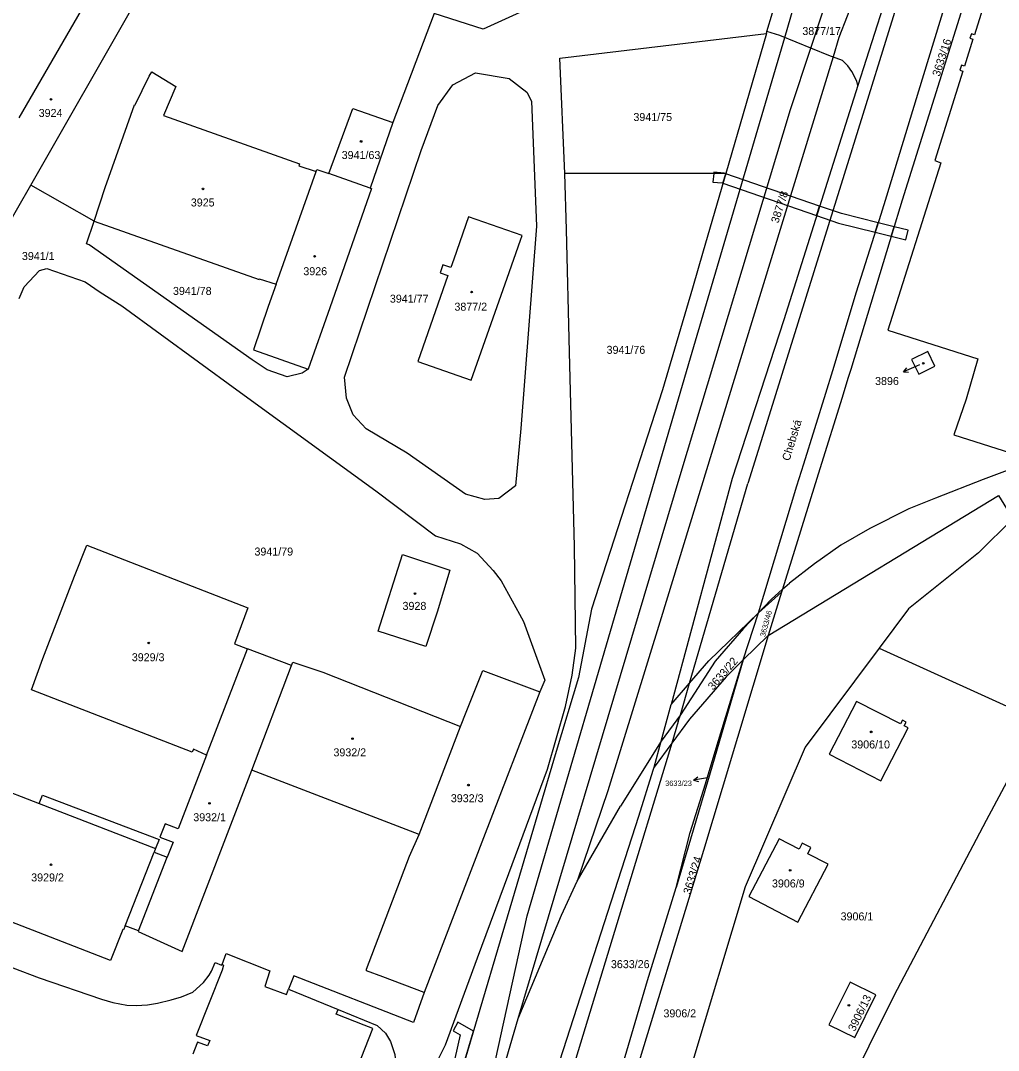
# Model space of a CAD drawing. Extents: x -869103 to -863415, y -1015889 to -1012477.
# Drawn here: x -867794.1 to -867586.3, y -1015445.3 to -1015226.4 of the extents above; entities that cross this region are included whole.
import ezdxf

# ---------------------------------------------------------------- set-up
doc = ezdxf.new("R2010")
doc.units = 0
for name, color, linetype in [('Hranice parcel', 7, 'Continuous'), ('Parcelní čísla', 7, 'Continuous'), ('Pop  PČ popisy', 7, 'Continuous'), ('Poz předměty', 7, 'Continuous'), ('Vnitřní kresba', 7, 'Continuous'), ('Věcná břemena k části', 7, 'Continuous'), ('Značky budov', 7, 'Continuous')]:
    doc.layers.add(name, color=color, linetype=linetype)

msp = doc.modelspace()

# ---------------------------------------------------------------- linework, layer by layer
at = {"layer": 'Hranice parcel'}
for p, q in [((-867777.62, -1015217.85), (-867794.51, -1015247.08)), ((-867791.95, -1015261.38), (-867769.66, -1015222.36)), ((-867610.85, -1015223.67), (-867616.12, -1015240.21)), ((-867635.58, -1015229.18), (-867644.21, -1015258.92)), ((-867635.58, -1015229.18), (-867635.46, -1015228.74)), ((-867715.01, -1015248.06), (-867719.85, -1015262.01)), ((-867739.78, -1015282.46), (-867731.29, -1015258.52)), ((-867719.85, -1015262.01), (-867728.58, -1015258.95)), ((-867644.21, -1015258.92), (-867678.47, -1015258.94)), ((-867797.47, -1015271.04), (-867791.95, -1015261.38)), ((-867778.52, -1015269.05), (-867791.95, -1015261.38)), ((-867637.29, -1015352.26), (-867632.36, -1015347.91)), ((-867632.36, -1015347.91), (-867635.22, -1015357.11)), ((-867647.82, -1015362.44), (-867637.29, -1015352.26)), ((-867640.49, -1015362.23), (-867637.29, -1015352.26)), ((-867635.22, -1015357.11), (-867640.49, -1015362.23)), ((-867754.64, -1015382.53), (-867745.87, -1015359.94)), ((-867736.54, -1015363.48), (-867745.87, -1015359.94)), ((-867744.97, -1015385.73), (-867736.54, -1015363.48)), ((-867695.84, -1015364.51), (-867683.75, -1015369.09)), ((-867709.38, -1015399.38), (-867700.59, -1015376.41)), ((-867759.82, -1015424.25), (-867744.97, -1015385.73)), ((-867709.38, -1015399.38), (-867744.97, -1015385.73)), ((-867769.11, -1015419.86), (-867762.96, -1015404.19)), ((-867737.16, -1015432.26), (-867726.63, -1015436.57)), ((-867727.04, -1015437.56), (-867726.63, -1015436.57))]:
    msp.add_line(p, q, dxfattribs=at)
for points in [[(-867586.33, -1015199.46), (-867606.7, -1015264.56), (-867607.72, -1015267.84), (-867607.93, -1015268.54), (-867617.65, -1015300.58), (-867618.24, -1015302.47), (-867619.51, -1015306.55), (-867624.21, -1015321.7)], [(-867678.14, -1015202.02), (-867687.98, -1015224.73), (-867695.77, -1015228.25), (-867706.19, -1015224.9), (-867715.01, -1015248.06)], [(-867637.29, -1015352.26), (-867629.1, -1015325.31), (-867627.6, -1015320.62), (-867622.92, -1015305.57), (-867621.47, -1015300.76), (-867616.41, -1015284.08), (-867611.21, -1015267.53), (-867610.01, -1015263.67), (-867603.2, -1015241.34), (-867596.51, -1015219.5)], [(-867635.46, -1015228.74), (-867634.3, -1015224.76), (-867632.64, -1015219.8)], [(-867589.31, -1015222.86), (-867591.37, -1015229.43), (-867592.01, -1015229.23), (-867592.31, -1015230.18), (-867591.67, -1015230.38), (-867593.48, -1015236.14), (-867594.14, -1015235.93), (-867594.46, -1015236.94), (-867593.79, -1015237.14), (-867599.75, -1015256.17), (-867598.51, -1015256.64), (-867609.8, -1015292.23), (-867590.61, -1015298.32), (-867593.13, -1015306.9), (-867595.73, -1015314.46), (-867583.67, -1015318.25), (-867581.22, -1015310.46), (-867572.24, -1015313.17), (-867564.8, -1015289.34), (-867581.68, -1015284.07)], [(-867678.47, -1015258.94), (-867679.47, -1015234.39), (-867635.58, -1015229.18)], [(-867616.12, -1015240.21), (-867616.39, -1015239.29), (-867617.43, -1015237.22), (-867618.3, -1015236.05), (-867619.42, -1015234.87), (-867622.34, -1015233.81), (-867632.7, -1015229.6), (-867635.46, -1015228.74)], [(-867778.52, -1015269.05), (-867776.19, -1015261.89), (-867769.95, -1015244.34), (-867769.79, -1015244.36), (-867766.84, -1015238.21), (-867766.27, -1015237.3), (-867761.16, -1015240.4), (-867763.73, -1015246.58), (-867734.82, -1015256.85), (-867734.97, -1015257.27), (-867731.29, -1015258.52)], [(-867725.26, -1015302.2), (-867708.95, -1015254), (-867705.42, -1015244.5), (-867702.22, -1015240.05), (-867697.4, -1015237.5), (-867690.26, -1015238.75), (-867686.55, -1015241.62), (-867685.55, -1015243.53), (-867684.49, -1015270.09), (-867687.79, -1015313.07), (-867688.93, -1015325.29), (-867692.44, -1015327.99), (-867695.41, -1015328.18), (-867699.55, -1015327.03), (-867711.97, -1015318.31), (-867720.66, -1015313.14), (-867723.45, -1015310.17), (-867724.86, -1015306.65), (-867725.26, -1015302.2)], [(-867616.12, -1015240.21), (-867620.13, -1015252.78), (-867631.9, -1015289.98), (-867642.85, -1015323.76), (-867655.84, -1015371.72)], [(-867728.58, -1015258.95), (-867723.54, -1015245.07), (-867715.01, -1015248.06)], [(-867731.29, -1015258.52), (-867731.13, -1015258.06), (-867728.58, -1015258.95)], [(-867724.96, -1015475.91), (-867713.07, -1015458.6), (-867706.55, -1015449.57), (-867703.83, -1015444.06), (-867696.97, -1015425.62), (-867690.34, -1015407.67), (-867682.09, -1015385.47), (-867678.32, -1015372.16), (-867676.91, -1015365.52), (-867676.12, -1015359.8), (-867676.38, -1015338.19), (-867677.43, -1015296.88), (-867678.05, -1015270.79), (-867678.47, -1015258.94)], [(-867644.21, -1015258.92), (-867649.01, -1015275.45), (-867651.29, -1015283.26), (-867657.68, -1015304.86), (-867672.8, -1015351.49), (-867675.54, -1015366.04), (-867680.27, -1015381.73), (-867688.1, -1015408.06), (-867700.59, -1015450.48)], [(-867719.85, -1015262.01), (-867719.52, -1015262.13), (-867728.41, -1015287.46), (-867733.01, -1015300.49)], [(-867733.01, -1015300.49), (-867734.25, -1015301.38), (-867737.44, -1015302.09), (-867741.75, -1015300.65), (-867744.89, -1015298.53), (-867779.56, -1015274.08), (-867780.13, -1015273.84), (-867778.52, -1015269.05)], [(-867778.52, -1015269.05), (-867743.44, -1015281.42), (-867743.4, -1015281.3), (-867739.78, -1015282.46)], [(-867703.3, -1015280.61), (-867709.7, -1015298.88), (-867698.35, -1015302.86), (-867690.73, -1015281.14), (-867687.83, -1015273.07), (-867687.53, -1015272.07), (-867698.92, -1015268.12), (-867702.07, -1015277.14), (-867702.7, -1015278.9), (-867704.35, -1015278.32), (-867704.92, -1015280.05), (-867703.3, -1015280.61)], [(-867794.46, -1015285.46), (-867793.36, -1015282.99), (-867790.1, -1015279.52), (-867788.59, -1015279.11), (-867780.41, -1015281.92), (-867777.26, -1015284.1), (-867772.62, -1015287.03), (-867748.19, -1015304.89), (-867718.64, -1015326.34), (-867705.95, -1015335.91), (-867700.61, -1015337.62), (-867697.06, -1015339.58), (-867693.66, -1015343.31), (-867691.99, -1015345.46), (-867688.09, -1015352.58), (-867687.25, -1015354.1), (-867682.72, -1015366.59), (-867683.75, -1015369.09)], [(-867739.78, -1015282.46), (-867741.48, -1015287.16), (-867744.65, -1015296.41), (-867733.01, -1015300.49)], [(-867603.17, -1015301.59), (-867599.74, -1015299.89), (-867601.25, -1015296.75), (-867604.7, -1015298.41), (-867603.17, -1015301.59)], [(-867624.21, -1015321.7), (-867632.16, -1015347.27), (-867632.36, -1015347.91)], [(-867635.22, -1015357.11), (-867586.22, -1015327.31), (-867583.17, -1015332.33), (-867590.47, -1015339.54), (-867605.36, -1015351.41), (-867611.64, -1015359.8)], [(-867754.64, -1015382.53), (-867757.39, -1015381.26), (-867757.64, -1015381.91), (-867791.84, -1015368.61), (-867789.38, -1015362.01), (-867782.66, -1015344.46), (-867780.03, -1015337.91), (-867745.84, -1015351.23)], [(-867708.01, -1015359.44), (-867718.15, -1015356.2), (-867712.98, -1015339.9), (-867702.9, -1015343.21), (-867705.6, -1015352.1), (-867708.01, -1015359.44)], [(-867745.84, -1015351.23), (-867748.64, -1015358.89), (-867745.87, -1015359.94)], [(-867635.22, -1015357.11), (-867645, -1015389.62), (-867648.97, -1015402.79), (-867664.78, -1015454.46)], [(-867611.64, -1015359.8), (-867627.36, -1015380.8), (-867640.1, -1015410.49), (-867651.67, -1015448.87), (-867657.24, -1015475.09), (-867665, -1015544.84)], [(-867611.64, -1015359.8), (-867577.42, -1015375.33), (-867581.78, -1015383.15)], [(-867736.54, -1015363.48), (-867736.26, -1015362.73), (-867729.9, -1015364.9), (-867700.59, -1015376.41)], [(-867655.84, -1015371.72), (-867651.91, -1015367.19), (-867647.82, -1015362.44)], [(-867654.79, -1015410.66), (-867651.76, -1015398.96), (-867648.55, -1015388.58), (-867646.05, -1015380.3), (-867640.49, -1015362.23)], [(-867640.49, -1015362.23), (-867647.53, -1015386.25), (-867654.79, -1015410.66)], [(-867640.49, -1015362.23), (-867644.12, -1015365.89), (-867651.91, -1015374.86)], [(-867700.59, -1015376.41), (-867699.38, -1015373.39), (-867695.84, -1015364.51)], [(-867683.75, -1015369.09), (-867695.71, -1015400.08), (-867708.35, -1015432.95)], [(-867659.46, -1015385.07), (-867657.96, -1015379.51), (-867655.84, -1015371.72)], [(-867606.68, -1015375.09), (-867607.1, -1015375.89), (-867616.4, -1015371.09), (-867622.23, -1015382.3), (-867611.27, -1015387.99), (-867605.47, -1015376.73), (-867606.27, -1015376.32), (-867605.86, -1015375.52), (-867606.68, -1015375.09)], [(-867651.91, -1015374.86), (-867655.71, -1015379.99), (-867659.46, -1015385.07)], [(-867754.64, -1015382.53), (-867760.65, -1015398.18), (-867763.42, -1015397.11), (-867764.51, -1015399.94), (-867761.74, -1015401.01), (-867762.96, -1015404.19)], [(-867682.44, -1015456.46), (-867662.73, -1015395.48), (-867659.64, -1015385.73), (-867659.46, -1015385.07)], [(-867581.78, -1015383.15), (-867588.83, -1015396.4), (-867608.47, -1015433.68), (-867613.83, -1015444.34), (-867633.72, -1015484.71)], [(-867769.11, -1015419.86), (-867771.9, -1015418.76), (-867772.25, -1015419.65), (-867772.44, -1015419.58), (-867775.03, -1015426.18), (-867809.18, -1015412.94), (-867806.59, -1015406.28), (-867806.78, -1015406.21), (-867800.09, -1015388.96), (-867790.2, -1015392.77), (-867789.52, -1015391.02), (-867764.7, -1015400.44), (-867765.44, -1015402.32), (-867765.74, -1015403.1), (-867762.96, -1015404.19)], [(-867720.58, -1015428.33), (-867720.58, -1015427.96), (-867711.48, -1015404), (-867709.38, -1015399.38)], [(-867626.11, -1015402.17), (-867627.97, -1015401.2), (-867628.64, -1015402.49), (-867632.89, -1015400.27), (-867639.31, -1015412.58), (-867628.9, -1015417.99), (-867622.48, -1015405.71), (-867626.79, -1015403.46), (-867626.11, -1015402.17)], [(-867666.69, -1015450.11), (-867665.28, -1015445.36), (-867660.84, -1015430.42), (-867654.79, -1015410.66)], [(-867769.11, -1015419.86), (-867769.17, -1015420.02), (-867759.82, -1015424.25)], [(-867795.8, -1015427.72), (-867790.22, -1015429.87), (-867776.92, -1015434.35), (-867774.55, -1015435.08), (-867771.58, -1015435.64), (-867769.58, -1015435.7), (-867767.13, -1015435.59), (-867765.02, -1015435.24), (-867762.12, -1015434.52), (-867759.93, -1015433.86), (-867757.49, -1015432.87), (-867755.23, -1015430.8), (-867754.02, -1015429.29), (-867753.53, -1015428.41), (-867752.81, -1015426.55), (-867751.43, -1015427.14), (-867751.3, -1015427.03)], [(-867751.3, -1015427.03), (-867750.42, -1015424.67), (-867741.14, -1015428.33), (-867742.22, -1015431.68), (-867737.61, -1015433.37), (-867737.16, -1015432.26)], [(-867751.3, -1015427.03), (-867750.98, -1015427.15), (-867751.3, -1015428.24), (-867756.8, -1015442.1), (-867753.88, -1015443.18), (-867754.38, -1015444.27), (-867756.54, -1015443.54), (-867756.7, -1015443.85), (-867757.51, -1015446.03)], [(-867708.35, -1015432.95), (-867717.1, -1015429.64), (-867720.58, -1015428.33)], [(-867708.35, -1015432.95), (-867710.64, -1015439.31), (-867736.08, -1015429.42), (-867737.16, -1015432.26)], [(-867612.31, -1015433.44), (-867617.75, -1015430.73), (-867622.28, -1015439.81), (-867616.81, -1015442.53), (-867612.31, -1015433.44)], [(-867726.63, -1015436.57), (-867718.34, -1015440), (-867716.58, -1015441.61), (-867715.48, -1015443.37), (-867714.59, -1015446.15), (-867714.37, -1015448.37), (-867714.49, -1015449.4), (-867714.78, -1015450.49), (-867715.82, -1015452.27), (-867719.98, -1015457.9), (-867735.5, -1015475.86), (-867745.6, -1015486.3), (-867748.35, -1015488.63), (-867751.33, -1015489.9), (-867754.46, -1015490.23), (-867757.41, -1015489.42), (-867760.41, -1015487.97), (-867764.52, -1015485.01), (-867772.96, -1015477.79), (-867776.31, -1015474.69), (-867781.85, -1015469.03), (-867788.4, -1015462.16), (-867793.63, -1015456.67), (-867797.66, -1015452.52)], [(-867719.27, -1015440.57), (-867721.1, -1015439.86), (-867727.04, -1015437.56)], [(-867724.99, -1015455.17), (-867719.27, -1015440.57)]]:
    msp.add_lwpolyline(points, dxfattribs=at)
at = {"layer": 'Pop  PČ popisy'}
for p, q in [((-867603.01, -1015299.59), (-867603.7, -1015299.88)), ((-867603.7, -1015299.88), (-867606.46, -1015301.05)), ((-867606.46, -1015301.05), (-867605.74, -1015300.2)), ((-867606.46, -1015301.05), (-867605.34, -1015301.12)), ((-867651.1, -1015387.8), (-867650.19, -1015387.15)), ((-867648.14, -1015387.33), (-867651.1, -1015387.8)), ((-867651.1, -1015387.8), (-867650.04, -1015388.14))]:
    msp.add_line(p, q, dxfattribs=at)
at = {"layer": 'Poz předměty'}
for p, q in [((-867653.89, -1015323.09), (-867630.48, -1015245.3)), ((-867638.71, -1015290.45), (-867657.98, -1015353.31)), ((-867670.42, -1015361.97), (-867651.7, -1015298.11)), ((-867688.38, -1015438.51), (-867653.89, -1015323.09)), ((-867634.58, -1015349.44), (-867640.48, -1015355.59)), ((-867657.98, -1015353.31), (-867669.28, -1015390.09)), ((-867686.44, -1015416.66), (-867670.42, -1015361.97)), ((-867669.28, -1015390.09), (-867675.79, -1015409.32)), ((-867675.79, -1015409.32), (-867666.62, -1015393.33)), ((-867699.76, -1015477.44), (-867686.44, -1015416.66))]:
    msp.add_line(p, q, dxfattribs=at)
for points in [[(-867630.48, -1015245.3), (-867626.13, -1015232.27), (-867623.21, -1015223.53), (-867596.66, -1015144.04)], [(-867651.7, -1015298.11), (-867631.69, -1015230.01), (-867629.1, -1015221.17), (-867628.72, -1015219.89)], [(-867617.01, -1015221.68), (-867618.43, -1015225.45), (-867620.15, -1015230.02)], [(-867620.15, -1015230.02), (-867621.42, -1015234.15), (-867638.71, -1015290.45)], [(-867569.24, -1015316.33), (-867589.5, -1015323.92), (-867599.66, -1015327.89), (-867605.33, -1015330.2), (-867613.57, -1015334.37), (-867619.73, -1015337.87), (-867625.38, -1015341.89), (-867630.68, -1015345.94)], [(-867634.58, -1015349.44), (-867632.16, -1015347.27), (-867630.68, -1015345.94)], [(-867640.48, -1015355.59), (-867646.46, -1015362.58), (-867653.88, -1015373.94), (-867657.96, -1015379.51), (-867666.62, -1015393.33)], [(-867688.38, -1015438.51), (-867679.12, -1015416.49), (-867675.79, -1015409.32)], [(-867701.38, -1015483.49), (-867699.76, -1015477.44), (-867688.38, -1015438.51)]]:
    msp.add_lwpolyline(points, dxfattribs=at)
at = {"layer": 'Vnitřní kresba'}
for p, q in [((-867518.73, -1014937.43), (-867617.38, -1015253.65)), ((-867617.38, -1015253.65), (-867638.76, -1015322.28)), ((-867638.76, -1015322.28), (-867639.51, -1015324.76)), ((-867651.91, -1015367.19), (-867639.51, -1015324.76)), ((-867653.88, -1015373.94), (-867651.91, -1015367.19)), ((-867654.31, -1015375.4), (-867653.88, -1015373.94)), ((-867654.31, -1015375.4), (-867655.71, -1015379.99)), ((-867655.71, -1015379.99), (-867692.31, -1015500.05)), ((-867790.2, -1015392.77), (-867765.44, -1015402.32)), ((-867771.9, -1015418.76), (-867765.74, -1015403.1))]:
    msp.add_line(p, q, dxfattribs=at)
at = {"layer": 'Věcná břemena k části'}
for points in [[(-867644.82, -1015261), (-867644.23, -1015258.97), (-867644.37, -1015258.92), (-867644.59, -1015258.84), (-867646.76, -1015258.63), (-867646.79, -1015258.92), (-867646.98, -1015260.74), (-867645.02, -1015260.93)], [(-867644.23, -1015258.97), (-867644.82, -1015261), (-867624.9, -1015267.87), (-867624.26, -1015265.84)], [(-867624.26, -1015265.84), (-867624.9, -1015267.87), (-867620.23, -1015269.48), (-867612.43, -1015271.41), (-867611.79, -1015269.39), (-867619.63, -1015267.44)], [(-867611.79, -1015269.39), (-867612.43, -1015271.41), (-867609.06, -1015272.25), (-867608.44, -1015270.22)], [(-867605.92, -1015273.03), (-867605.41, -1015270.97), (-867608.44, -1015270.22), (-867609.06, -1015272.25)]]:
    msp.add_lwpolyline(points, close=True, dxfattribs=at)
msp.add_lwpolyline([(-867700.59, -1015450.48), (-867697.84, -1015441.14), (-867701.2, -1015439.29), (-867702.21, -1015441.12), (-867700.72, -1015441.94), (-867701.85, -1015446.97)], dxfattribs=at)
at = {"layer": 'Značky budov'}
for centre in [(-867787.67, -1015243.17), (-867721.74, -1015252.11), (-867755.37, -1015262.19), (-867731.64, -1015276.51), (-867698.26, -1015284.1), (-867602.23, -1015299.24), (-867710.28, -1015348.18), (-867766.9, -1015358.67), (-867613.31, -1015377.57), (-867723.58, -1015379.02), (-867698.92, -1015388.88), (-867753.98, -1015392.76), (-867787.67, -1015405.81), (-867630.53, -1015407.01), (-867618.05, -1015435.69)]:
    msp.add_circle(centre, 0.175, dxfattribs=at)

# ---------------------------------------------------------------- texts
at = {"layer": 'Parcelní čísla'}
for s, height, p in [('3877/17', 1.7, (-867627.94, -1015229.49)), ('3924', 1.7, (-867790.3, -1015246.9)), ('3941/75', 1.7, (-867663.86, -1015247.77)), ('3941/63', 1.7, (-867725.88, -1015255.84)), ('3925', 1.7, (-867757.95, -1015265.92)), ('3941/1', 1.7, (-867793.86, -1015277.3)), ('3926', 1.7, (-867734.03, -1015280.53)), ('3941/78', 1.7, (-867761.75, -1015284.72)), ('3941/77', 1.7, (-867715.63, -1015286.36)), ('3877/2', 1.7, (-867701.91, -1015288.07)), ('3941/76', 1.7, (-867669.56, -1015297.24)), ('3896', 1.7, (-867612.48, -1015303.86)), ('3941/79', 1.7, (-867744.42, -1015340.1)), ('3928', 1.7, (-867712.94, -1015351.65)), ('3929/3', 1.7, (-867770.5, -1015362.56)), ('3906/10', 1.7, (-867617.53, -1015381.09)), ('3932/2', 1.7, (-867727.63, -1015382.77)), ('3633/23', 1.139, (-867657.11, -1015389.06)), ('3932/3', 1.7, (-867702.67, -1015392.52)), ('3932/1', 1.7, (-867757.43, -1015396.56)), ('3929/2', 1.7, (-867791.89, -1015409.35)), ('3906/9', 1.7, (-867634.4, -1015410.63)), ('3906/1', 1.7, (-867619.81, -1015417.63)), ('3633/26', 1.7, (-867668.64, -1015427.78)), ('3906/2', 1.7, (-867657.47, -1015438.23))]:
    msp.add_text(s, height=height, dxfattribs=at).set_placement(p)
for s, height, rotation, p in [('3633/16', 1.7, 72, (-867598.77, -1015238.43)), ('3877/8', 1.7, 72, (-867633.05, -1015269.61)), ('3633/46', 1.139, 75, (-867635.86, -1015357.47)), ('3633/22', 1.7, 49, (-867646.92, -1015368.84)), ('3633/24', 1.7, 73, (-867651.7, -1015412.21)), ('3906/13', 1.7, 64, (-867616.8, -1015441.35))]:
    msp.add_text(s, height=height, rotation=rotation, dxfattribs=at).set_placement(p)
at = {"layer": 'Pop  PČ popisy'}
msp.add_text('Chebská', height=1.7, rotation=73, dxfattribs=at).set_placement((-867630.68, -1015320.11))

doc.saveas('drawing.dxf')
